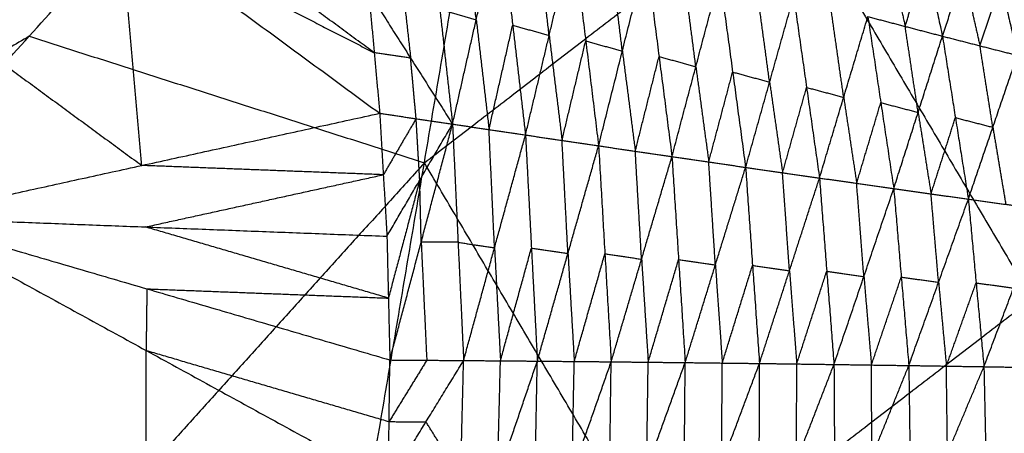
# Model space of a CAD drawing. Header units: millimetres. Extents: x -106 to 110, y -96 to 120.
# Tile 1005 of 1020: x 81.88 to 83.756, y 74.682 to 75.469. Entities that reach past the tile are written whole.
import ezdxf

# ---------------------------------------------------------------- set-up
doc = ezdxf.new("R2010")
doc.units = ezdxf.units.MM
doc.header["$MEASUREMENT"] = 0
doc.layers.add('Default', color=7, linetype='Continuous', true_color=0x000000)

msp = doc.modelspace()

# ---------------------------------------------------------------- linework, layer by layer
at = {"layer": 'Default'}
for points in [[(80.37, 75.0505, 12.4242), (81.6225, 75.7843, 12.9646), (82.8751, 76.5181, 13.505)], [(80.9214, 74.3578, 12.4242), (81.8983, 75.4379, 12.9646), (82.8751, 76.5181, 13.505)], [(82.4273, 73.8764, 12.8692), (82.6512, 75.1972, 13.1871), (82.8751, 76.5181, 13.505)], [(82.8751, 76.5181, 13.505), (83.3419, 75.7282, 13.4803), (83.8087, 74.9382, 13.4556)], [(81.5779, 76.0161, 9.35), (82.072, 75.6537, 9.6083), (82.5661, 75.2913, 9.8665)], [(82.5556, 75.4065, 9.8865), (82.3085, 75.5878, 9.7574), (82.0615, 75.769, 9.6283)], [(82.6512, 75.1972, 13.1871), (82.9965, 75.4627, 13.3337), (83.3419, 75.7282, 13.4803)], [(83.5742, 75.7311, 10.8104), (83.6062, 75.5846, 10.7594), (83.6383, 75.4381, 10.7084)], [(82.6564, 75.7078, 10.0538), (82.6806, 75.4892, 10.0079), (82.7048, 75.2707, 9.9619)], [(82.7499, 75.4694, 10.0534), (82.7378, 75.5787, 10.0764), (82.7257, 75.688, 10.0994)], [(82.7048, 75.2707, 9.9619), (82.7499, 75.4694, 10.0534), (82.795, 75.6682, 10.145)], [(82.795, 75.6682, 10.145), (82.8194, 75.4591, 10.1016), (82.8438, 75.25, 10.0583)], [(83.6383, 75.4381, 10.7084), (83.6781, 75.5584, 10.8041), (83.718, 75.6786, 10.8999)], [(83.718, 75.6786, 10.8999), (83.7495, 75.54, 10.8523), (83.7811, 75.4015, 10.8048)], [(82.072, 75.6537, 9.6083), (82.3138, 75.5301, 9.7474), (82.5556, 75.4065, 9.8865)], [(82.1127, 75.192, 9.5379), (82.0924, 75.4229, 9.5731), (82.072, 75.6537, 9.6083)], [(82.8889, 75.4394, 10.1476), (82.8767, 75.5439, 10.1693), (82.8645, 75.6485, 10.191)], [(82.8438, 75.25, 10.0583), (82.8889, 75.4394, 10.1476), (82.9341, 75.6288, 10.237)], [(82.9341, 75.6288, 10.237), (82.9586, 75.4291, 10.1962), (82.9831, 75.2294, 10.1555)], [(82.6007, 75.6148, 9.9802), (82.6128, 75.5055, 9.9572), (82.6249, 75.3962, 9.9342)], [(83.0284, 75.4096, 10.2427), (83.0161, 75.5094, 10.263), (83.0038, 75.6093, 10.2834)], [(82.9831, 75.2294, 10.1555), (83.0284, 75.4096, 10.2427), (83.0736, 75.5898, 10.3298)], [(83.0736, 75.5898, 10.3298), (83.0983, 75.3993, 10.2916), (83.1229, 75.2088, 10.2534)], [(83.5352, 75.6032, 10.7115), (83.5512, 75.53, 10.686), (83.5672, 75.4567, 10.6605)], [(83.1684, 75.38, 10.3384), (83.1561, 75.4753, 10.3575), (83.1437, 75.5705, 10.3766)], [(83.5672, 75.4567, 10.6605), (83.5867, 75.5207, 10.7099), (83.6062, 75.5846, 10.7594)], [(81.6187, 75.5544, 9.2797), (81.8657, 75.3732, 9.4088), (82.1127, 75.192, 9.5379)], [(83.1229, 75.2088, 10.2534), (83.1684, 75.38, 10.3384), (83.2139, 75.5512, 10.4234)], [(83.2139, 75.5512, 10.4234), (83.2385, 75.3698, 10.3877), (83.2632, 75.1884, 10.3519)], [(83.6781, 75.5584, 10.8041), (83.6939, 75.4891, 10.7803), (83.7097, 75.4198, 10.7566)], [(83.3089, 75.3507, 10.4348), (83.2966, 75.4414, 10.4527), (83.2843, 75.5321, 10.4705)], [(83.7097, 75.4198, 10.7566), (83.7296, 75.4799, 10.8044), (83.7495, 75.54, 10.8523)], [(82.5451, 75.5218, 9.9065), (82.5556, 75.4065, 9.8865), (82.5661, 75.2913, 9.8665)], [(82.5451, 75.5218, 9.9065), (82.6249, 75.3962, 9.9342), (82.7048, 75.2707, 9.9619)], [(83.2632, 75.1884, 10.3519), (83.3089, 75.3507, 10.4348), (83.3547, 75.513, 10.5177)], [(83.3547, 75.513, 10.5177), (83.3794, 75.3405, 10.4843), (83.404, 75.1681, 10.451)], [(83.4501, 75.3217, 10.5318), (83.4378, 75.4079, 10.5485), (83.4254, 75.4942, 10.5652)], [(82.6806, 75.4892, 10.0079), (82.7152, 75.4793, 10.0306), (82.7499, 75.4694, 10.0534)], [(83.404, 75.1681, 10.451), (83.4501, 75.3217, 10.5318), (83.4962, 75.4753, 10.6127)], [(83.4962, 75.4753, 10.6127), (83.5208, 75.3116, 10.5817), (83.5455, 75.1479, 10.5507)], [(83.4962, 75.4753, 10.6127), (83.5672, 75.4567, 10.6605), (83.6383, 75.4381, 10.7084)], [(82.7499, 75.4694, 10.0534), (82.7621, 75.3649, 10.0318), (82.7743, 75.2603, 10.0101)], [(82.7743, 75.2603, 10.0101), (82.7968, 75.3597, 10.0558), (82.8194, 75.4591, 10.1016)], [(82.8194, 75.4591, 10.1016), (82.8541, 75.4492, 10.1246), (82.8889, 75.4394, 10.1476)], [(83.5919, 75.293, 10.6295), (83.5796, 75.3749, 10.645), (83.5672, 75.4567, 10.6605)], [(81.8983, 75.4379, 12.9646), (81.272, 75.071, 12.6944), (80.6457, 74.7041, 12.4242)], [(81.8983, 75.4379, 12.9646), (82.2747, 75.3176, 13.0759), (82.6512, 75.1972, 13.1871)], [(82.8889, 75.4394, 10.1476), (82.9012, 75.3396, 10.1272), (82.9134, 75.2397, 10.1069)], [(83.5455, 75.1479, 10.5507), (83.5919, 75.293, 10.6295), (83.6383, 75.4381, 10.7084)], [(83.6383, 75.4381, 10.7084), (83.6629, 75.283, 10.6796), (83.6876, 75.1279, 10.6509)], [(83.6383, 75.4381, 10.7084), (83.7097, 75.4198, 10.7566), (83.7811, 75.4015, 10.8048)], [(82.9134, 75.2397, 10.1069), (82.936, 75.3344, 10.1516), (82.9586, 75.4291, 10.1962)], [(82.9586, 75.4291, 10.1962), (82.9935, 75.4193, 10.2194), (83.0284, 75.4096, 10.2427)], [(83.7343, 75.2647, 10.7278), (83.722, 75.3422, 10.7422), (83.7097, 75.4198, 10.7566)], [(82.6249, 75.3962, 9.9342), (82.5903, 75.4014, 9.9104), (82.5556, 75.4065, 9.8865)], [(83.0284, 75.4096, 10.2427), (83.0407, 75.3144, 10.2235), (83.053, 75.2191, 10.2044)], [(83.6876, 75.1279, 10.6509), (83.7343, 75.2647, 10.7278), (83.7811, 75.4015, 10.8048)], [(82.6354, 75.281, 9.9142), (82.6302, 75.3386, 9.9242), (82.6249, 75.3962, 9.9342)], [(83.053, 75.2191, 10.2044), (83.0756, 75.3092, 10.248), (83.0983, 75.3993, 10.2916)], [(83.0983, 75.3993, 10.2916), (83.1333, 75.3897, 10.315), (83.1684, 75.38, 10.3384)], [(83.1684, 75.38, 10.3384), (83.1807, 75.2893, 10.3205), (83.193, 75.1986, 10.3026)], [(83.193, 75.1986, 10.3026), (83.2158, 75.2842, 10.3451), (83.2385, 75.3698, 10.3877)], [(83.2385, 75.3698, 10.3877), (83.2737, 75.3602, 10.4112), (83.3089, 75.3507, 10.4348)], [(79.0779, 75.36, 12.0172), (80.542, 74.1589, 12.2207), (82.006, 72.9578, 12.4242)], [(79.0779, 75.36, 12.0172), (80.8085, 73.8054, 12.2207), (82.539, 72.2507, 12.4242)], [(79.0779, 75.36, 12.0172), (81.9993, 71.421, 12.0172), (84.9206, 67.482, 12.0172)], [(83.3089, 75.3507, 10.4348), (83.3213, 75.2645, 10.4181), (83.3336, 75.1782, 10.4014)], [(83.3336, 75.1782, 10.4014), (83.3565, 75.2594, 10.4429), (83.3794, 75.3405, 10.4843)], [(83.3794, 75.3405, 10.4843), (83.4147, 75.3311, 10.5081), (83.4501, 75.3217, 10.5318)], [(83.4501, 75.3217, 10.5318), (83.4624, 75.2398, 10.5163), (83.4748, 75.158, 10.5008)], [(83.4748, 75.158, 10.5008), (83.4978, 75.2348, 10.5412), (83.5208, 75.3116, 10.5817)], [(83.5208, 75.3116, 10.5817), (83.5564, 75.3023, 10.6056), (83.5919, 75.293, 10.6295)], [(81.6594, 75.0926, 9.2094), (82.1127, 75.192, 9.5379), (82.5661, 75.2913, 9.8665)], [(82.5661, 75.2913, 9.8665), (82.5729, 75.1743, 9.8562), (82.5798, 75.0573, 9.846)], [(82.5661, 75.2913, 9.8665), (82.6354, 75.281, 9.9142), (82.7048, 75.2707, 9.9619)], [(83.5919, 75.293, 10.6295), (83.6042, 75.2155, 10.6152), (83.6165, 75.1379, 10.6008)], [(82.6354, 75.281, 9.9142), (82.6042, 75.2276, 9.8852), (82.5729, 75.1743, 9.8562)], [(82.5798, 75.0573, 9.846), (82.6423, 75.164, 9.9039), (82.7048, 75.2707, 9.9619)], [(82.5854, 74.8217, 9.8464), (82.6451, 75.0462, 9.9041), (82.7048, 75.2707, 9.9619)], [(82.6423, 75.164, 9.9039), (82.6389, 75.2225, 9.9091), (82.6354, 75.281, 9.9142)], [(82.7048, 75.2707, 9.9619), (82.7153, 75.0457, 9.9529), (82.7259, 74.8207, 9.944)], [(82.7048, 75.2707, 9.9619), (82.7743, 75.2603, 10.0101), (82.8438, 75.25, 10.0583)], [(83.6165, 75.1379, 10.6008), (83.6397, 75.2105, 10.6402), (83.6629, 75.283, 10.6796)], [(83.6629, 75.283, 10.6796), (83.6986, 75.2739, 10.7037), (83.7343, 75.2647, 10.7278)], [(82.7259, 74.8207, 9.944), (82.7848, 75.0354, 10.0011), (82.8438, 75.25, 10.0583)], [(82.7848, 75.0354, 10.0011), (82.7796, 75.1479, 10.0056), (82.7743, 75.2603, 10.0101)], [(82.8438, 75.25, 10.0583), (82.8551, 75.0348, 10.0504), (82.8664, 74.8196, 10.0426)], [(82.8438, 75.25, 10.0583), (82.9134, 75.2397, 10.1069), (82.9831, 75.2294, 10.1555)], [(83.7343, 75.2647, 10.7278), (83.7466, 75.1913, 10.7146), (83.7589, 75.118, 10.7013)], [(82.9247, 75.0245, 10.099), (82.9191, 75.1321, 10.1029), (82.9134, 75.2397, 10.1069)], [(82.8664, 74.8196, 10.0426), (82.9247, 75.0245, 10.099), (82.9831, 75.2294, 10.1555)], [(82.9831, 75.2294, 10.1555), (82.9951, 75.0238, 10.1487), (83.0071, 74.8183, 10.142)], [(82.9831, 75.2294, 10.1555), (83.053, 75.2191, 10.2044), (83.1229, 75.2088, 10.2534)], [(83.065, 75.0136, 10.1977), (83.059, 75.1163, 10.2011), (83.053, 75.2191, 10.2044)], [(82.6512, 75.1972, 13.1871), (82.1628, 74.6571, 12.9169), (81.6743, 74.1171, 12.6467)], [(83.118, 74.4073, 13.1624), (82.8846, 74.8023, 13.1747), (82.6512, 75.1972, 13.1871)], [(83.0071, 74.8183, 10.142), (83.065, 75.0136, 10.1977), (83.1229, 75.2088, 10.2534)], [(83.1229, 75.2088, 10.2534), (83.1355, 75.0128, 10.2477), (83.1481, 74.8168, 10.2421)], [(83.1229, 75.2088, 10.2534), (83.193, 75.1986, 10.3026), (83.2632, 75.1884, 10.3519)], [(83.2056, 75.0026, 10.297), (83.1993, 75.1006, 10.2998), (83.193, 75.1986, 10.3026)], [(82.5729, 75.1743, 9.8562), (82.3428, 75.1831, 9.6971), (82.1127, 75.192, 9.5379)], [(82.1196, 75.0749, 9.5277), (82.3463, 75.1246, 9.692), (82.5729, 75.1743, 9.8562)], [(83.1481, 74.8168, 10.2421), (83.2056, 75.0026, 10.297), (83.2632, 75.1884, 10.3519)], [(83.2632, 75.1884, 10.3519), (83.2764, 75.0017, 10.3473), (83.2896, 74.8151, 10.3426)], [(83.2632, 75.1884, 10.3519), (83.3336, 75.1782, 10.4014), (83.404, 75.1681, 10.451)], [(83.3468, 74.9916, 10.3968), (83.3402, 75.0849, 10.3991), (83.3336, 75.1782, 10.4014)], [(82.6423, 75.164, 9.9039), (82.6125, 75.0517, 9.8751), (82.5826, 74.9395, 9.8462)], [(82.6451, 75.0462, 9.9041), (82.6437, 75.1051, 9.904), (82.6423, 75.164, 9.9039)], [(83.2896, 74.8151, 10.3426), (83.3468, 74.9916, 10.3968), (83.404, 75.1681, 10.451)], [(83.404, 75.1681, 10.451), (83.4178, 74.9907, 10.4473), (83.4316, 74.8132, 10.4436)], [(83.404, 75.1681, 10.451), (83.4748, 75.158, 10.5008), (83.5455, 75.1479, 10.5507)], [(83.4886, 74.9806, 10.4971), (83.4817, 75.0693, 10.499), (83.4748, 75.158, 10.5008)], [(83.4316, 74.8132, 10.4436), (83.4886, 74.9806, 10.4971), (83.5455, 75.1479, 10.5507)], [(83.5455, 75.1479, 10.5507), (83.5598, 74.9796, 10.5478), (83.5742, 74.8112, 10.545)], [(83.5455, 75.1479, 10.5507), (83.6165, 75.1379, 10.6008), (83.6876, 75.1279, 10.6509)], [(83.6309, 74.9696, 10.598), (83.6237, 75.0537, 10.5994), (83.6165, 75.1379, 10.6008)], [(83.5742, 74.8112, 10.545), (83.6309, 74.9696, 10.598), (83.6876, 75.1279, 10.6509)], [(83.6876, 75.1279, 10.6509), (83.7024, 74.9685, 10.6489), (83.7173, 74.809, 10.6468)], [(83.6876, 75.1279, 10.6509), (83.7589, 75.118, 10.7013), (83.8302, 75.1081, 10.7517)], [(83.7173, 74.809, 10.6468), (83.7738, 74.9586, 10.6993), (83.8302, 75.1081, 10.7517)], [(81.6594, 75.0926, 9.2094), (82.1196, 75.0749, 9.5277), (82.5798, 75.0573, 9.846)], [(81.6594, 75.0926, 9.2094), (82.1209, 74.8399, 9.5389), (82.5825, 74.5871, 9.8684)], [(81.6594, 75.0926, 9.2094), (82.1224, 74.9571, 9.5279), (82.5854, 74.8217, 9.8464)], [(82.5826, 74.9395, 9.8462), (82.3511, 75.0072, 9.6869), (82.1196, 75.0749, 9.5277)], [(82.5798, 75.0573, 9.846), (82.5826, 74.9395, 9.8462), (82.5854, 74.8217, 9.8464)], [(82.6451, 75.0462, 9.9041), (82.6504, 74.9337, 9.8997), (82.6557, 74.8212, 9.8952)], [(82.7153, 75.0457, 9.9529), (82.6802, 75.0459, 9.9285), (82.6451, 75.0462, 9.9041)], [(82.7153, 75.0457, 9.9529), (82.7501, 75.0405, 9.977), (82.7848, 75.0354, 10.0011)], [(82.7848, 75.0354, 10.0011), (82.7905, 74.9278, 9.9972), (82.7961, 74.8202, 9.9933)], [(82.7961, 74.8202, 9.9933), (82.8256, 74.9275, 10.0218), (82.8551, 75.0348, 10.0504)], [(82.8551, 75.0348, 10.0504), (82.8899, 75.0296, 10.0747), (82.9247, 75.0245, 10.099)], [(82.9247, 75.0245, 10.099), (82.9307, 74.9217, 10.0957), (82.9367, 74.8189, 10.0923)], [(82.9367, 74.8189, 10.0923), (82.9659, 74.9214, 10.1205), (82.9951, 75.0238, 10.1487)], [(82.9951, 75.0238, 10.1487), (83.03, 75.0187, 10.1732), (83.065, 75.0136, 10.1977)], [(83.065, 75.0136, 10.1977), (83.0713, 74.9155, 10.1949), (83.0776, 74.8175, 10.192)], [(83.0776, 74.8175, 10.192), (83.1065, 74.9152, 10.2199), (83.1355, 75.0128, 10.2477)], [(83.1355, 75.0128, 10.2477), (83.1706, 75.0077, 10.2724), (83.2056, 75.0026, 10.297)], [(83.2056, 75.0026, 10.297), (83.2122, 74.9093, 10.2947), (83.2188, 74.8159, 10.2923)], [(83.2188, 74.8159, 10.2923), (83.2476, 74.9088, 10.3198), (83.2764, 75.0017, 10.3473)], [(83.2764, 75.0017, 10.3473), (83.3116, 74.9967, 10.372), (83.3468, 74.9916, 10.3968)], [(83.3468, 74.9916, 10.3968), (83.3537, 74.9029, 10.3949), (83.3606, 74.8142, 10.3931)], [(83.3606, 74.8142, 10.3931), (83.3892, 74.9024, 10.4202), (83.4178, 74.9907, 10.4473)], [(83.4178, 74.9907, 10.4473), (83.4532, 74.9856, 10.4722), (83.4886, 74.9806, 10.4971)], [(83.4886, 74.9806, 10.4971), (83.4957, 74.8964, 10.4957), (83.5029, 74.8122, 10.4943)], [(83.5029, 74.8122, 10.4943), (83.5314, 74.8959, 10.5211), (83.5598, 74.9796, 10.5478)], [(83.5598, 74.9796, 10.5478), (83.5954, 74.9746, 10.5729), (83.6309, 74.9696, 10.598)], [(83.6309, 74.9696, 10.598), (83.6383, 74.8898, 10.5969), (83.6458, 74.8101, 10.5959)], [(83.6458, 74.8101, 10.5959), (83.6741, 74.8893, 10.6224), (83.7024, 74.9685, 10.6489)], [(83.7024, 74.9685, 10.6489), (83.7381, 74.9635, 10.6741), (83.7738, 74.9586, 10.6993)], [(82.1224, 74.9571, 9.5279), (82.1217, 74.8985, 9.5334), (82.1209, 74.8399, 9.5389)], [(82.1224, 74.9571, 9.5279), (82.3525, 74.9483, 9.6871), (82.5826, 74.9395, 9.8462)], [(82.4273, 73.8764, 12.8692), (83.118, 74.4073, 13.1624), (83.8087, 74.9382, 13.4556)], [(82.1209, 74.8399, 9.5389), (82.3524, 74.7721, 9.6982), (82.5839, 74.7044, 9.8574)], [(82.1217, 74.3541, 9.6009), (82.1213, 74.597, 9.5699), (82.1209, 74.8399, 9.5389)], [(82.5825, 74.5871, 9.8684), (82.5839, 74.7044, 9.8574), (82.5854, 74.8217, 9.8464)], [(82.5825, 74.5871, 9.8684), (82.6542, 74.7039, 9.9062), (82.7259, 74.8207, 9.944)], [(82.6557, 74.8212, 9.8952), (82.6198, 74.7628, 9.8763), (82.5839, 74.7044, 9.8574)], [(82.5854, 74.8217, 9.8464), (82.6557, 74.8212, 9.8952), (82.7259, 74.8207, 9.944)], [(82.7146, 74.3747, 10.0074), (82.7203, 74.5977, 9.9757), (82.7259, 74.8207, 9.944)], [(82.7146, 74.3747, 10.0074), (82.7905, 74.5971, 10.025), (82.8664, 74.8196, 10.0426)], [(82.7259, 74.8207, 9.944), (82.7961, 74.8202, 9.9933), (82.8664, 74.8196, 10.0426)], [(82.7905, 74.5971, 10.025), (82.7933, 74.7086, 10.0091), (82.7961, 74.8202, 9.9933)], [(82.8579, 74.3931, 10.105), (82.8621, 74.6063, 10.0738), (82.8664, 74.8196, 10.0426)], [(82.8579, 74.3931, 10.105), (82.9325, 74.6057, 10.1235), (83.0071, 74.8183, 10.142)], [(82.8664, 74.8196, 10.0426), (82.9367, 74.8189, 10.0923), (83.0071, 74.8183, 10.142)], [(82.9325, 74.6057, 10.1235), (82.9346, 74.7123, 10.1079), (82.9367, 74.8189, 10.0923)], [(83.0013, 74.4112, 10.2033), (83.0042, 74.6147, 10.1727), (83.0071, 74.8183, 10.142)], [(83.0071, 74.8183, 10.142), (83.0776, 74.8175, 10.192), (83.1481, 74.8168, 10.2421)], [(83.0013, 74.4112, 10.2033), (83.0747, 74.614, 10.2227), (83.1481, 74.8168, 10.2421)], [(83.0747, 74.614, 10.2227), (83.0761, 74.7158, 10.2074), (83.0776, 74.8175, 10.192)], [(83.1449, 74.4288, 10.3021), (83.1465, 74.6228, 10.2721), (83.1481, 74.8168, 10.2421)], [(83.1449, 74.4288, 10.3021), (83.2173, 74.622, 10.3224), (83.2896, 74.8151, 10.3426)], [(83.1481, 74.8168, 10.2421), (83.2188, 74.8159, 10.2923), (83.2896, 74.8151, 10.3426)], [(83.2173, 74.622, 10.3224), (83.2181, 74.719, 10.3074), (83.2188, 74.8159, 10.2923)], [(83.289, 74.446, 10.4013), (83.2893, 74.6305, 10.372), (83.2896, 74.8151, 10.3426)], [(83.289, 74.446, 10.4013), (83.3603, 74.6296, 10.4225), (83.4316, 74.8132, 10.4436)], [(83.2896, 74.8151, 10.3426), (83.3606, 74.8142, 10.3931), (83.4316, 74.8132, 10.4436)], [(83.3603, 74.6296, 10.4225), (83.3605, 74.7219, 10.4078), (83.3606, 74.8142, 10.3931)], [(83.4316, 74.8132, 10.4436), (83.4326, 74.6379, 10.4722), (83.4335, 74.4626, 10.5008)], [(83.4316, 74.8132, 10.4436), (83.5029, 74.8122, 10.4943), (83.5742, 74.8112, 10.545)], [(83.4335, 74.4626, 10.5008), (83.5039, 74.6369, 10.5229), (83.5742, 74.8112, 10.545)], [(83.5039, 74.6369, 10.5229), (83.5034, 74.7246, 10.5086), (83.5029, 74.8122, 10.4943)], [(83.5742, 74.8112, 10.545), (83.5764, 74.645, 10.5728), (83.5785, 74.4788, 10.6006)], [(83.5742, 74.8112, 10.545), (83.6458, 74.8101, 10.5959), (83.7173, 74.809, 10.6468)], [(83.5785, 74.4788, 10.6006), (83.6479, 74.6439, 10.6237), (83.7173, 74.809, 10.6468)], [(83.6479, 74.6439, 10.6237), (83.6468, 74.727, 10.6098), (83.6458, 74.8101, 10.5959)], [(83.7173, 74.809, 10.6468), (83.7207, 74.6517, 10.6738), (83.724, 74.4944, 10.7007)], [(83.7173, 74.809, 10.6468), (83.7891, 74.8078, 10.698), (83.861, 74.8066, 10.7491)], [(83.724, 74.4944, 10.7007), (83.7925, 74.6505, 10.7249), (83.861, 74.8066, 10.7491)], [(82.5839, 74.7044, 9.8574), (82.6191, 74.7041, 9.8818), (82.6542, 74.7039, 9.9062)], [(82.7203, 74.5977, 9.9757), (82.6872, 74.6508, 9.9409), (82.6542, 74.7039, 9.9062)]]:
    msp.add_open_spline(points, degree=2, dxfattribs=at)

doc.saveas('drawing.dxf')
